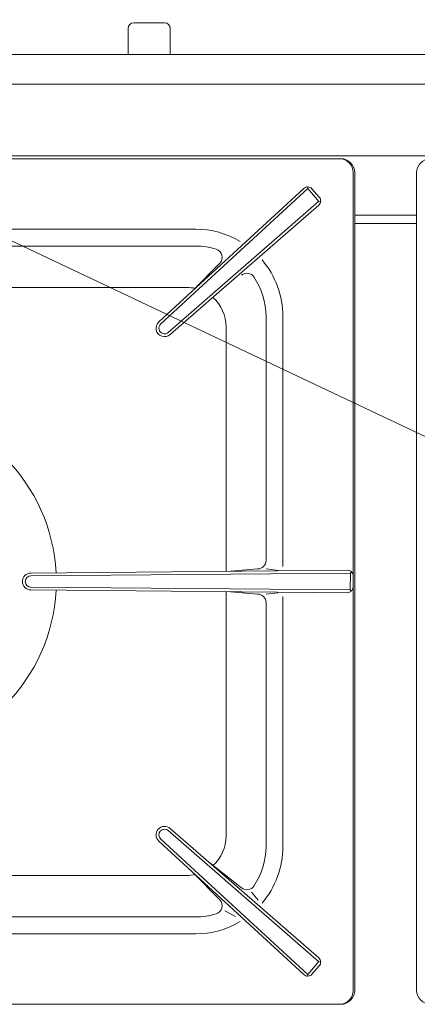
# Model space of a CAD drawing. Header units: inches. Extents: x 382808 to 408593, y -18409 to -9482.
# Tile 338 of 438: x 405150 to 405165, y -17233 to -17198. Entities that reach past the tile are written whole.
import ezdxf

# ---------------------------------------------------------------- set-up
doc = ezdxf.new("R2010")
doc.units = ezdxf.units.IN
doc.header["$LTSCALE"] = 2
doc.header["$MEASUREMENT"] = 0
doc.layers.add('!!!LOZAMET_Nr_pióra__9', color=220, linetype='CONTINUOUS', lineweight=0)

msp = doc.modelspace()

# ---------------------------------------------------------------- linework, layer by layer
at = {"layer": '!!!LOZAMET_Nr_pióra__9', "color": 7, "linetype": 'Continuous', "lineweight": 0}
for p, q in [((405190.886, -17224.69), (405117.531, -17190.068)), ((405155.594, -17197.726), (405154.494, -17197.726)), ((405155.594, -17197.726), (405154.494, -17197.726)), ((405154.294, -17197.926), (405154.294, -17198.846)), ((405154.294, -17198.846), (405154.294, -17197.926)), ((405155.794, -17198.846), (405155.794, -17197.926)), ((405155.794, -17198.846), (405155.794, -17197.926)), ((405128.544, -17198.846), (405198.344, -17198.846)), ((405128.544, -17199.9), (405198.244, -17199.9)), ((405128.644, -17202.446), (405198.244, -17202.446)), ((405161.844, -17202.546), (405129.244, -17202.546)), ((405161.844, -17202.546), (405129.244, -17202.546)), ((405129.294, -17202.546), (405161.794, -17202.546)), ((405162.294, -17203.046), (405162.294, -17232.046)), ((405162.344, -17232.045), (405162.344, -17203.046)), ((405164.544, -17232.045), (405164.544, -17203.046)), ((405155.388, -17208.337), (405160.539, -17203.598)), ((405155.456, -17208.41), (405160.675, -17203.607)), ((405160.684, -17203.546), (405160.675, -17203.607)), ((405160.675, -17203.607), (405161.068, -17204.06)), ((405161.086, -17203.906), (405160.824, -17203.612)), ((405155.722, -17208.709), (405161.061, -17204.067)), ((405161.137, -17204.052), (405161.061, -17204.067)), ((405155.788, -17208.784), (405161.069, -17204.19)), ((405162.344, -17204.546), (405164.544, -17204.546)), ((405162.344, -17204.546), (405164.544, -17204.546)), ((405146.068, -17205.046), (405156.694, -17205.046)), ((405162.344, -17204.846), (405164.544, -17204.846)), ((405146.291, -17205.646), (405156.694, -17205.646)), ((405156.612, -17207.211), (405157.552, -17206.252)), ((405145.897, -17207.114), (405156.376, -17207.114)), ((405159.194, -17208.146), (405159.194, -17216.799)), ((405159.794, -17208.146), (405159.794, -17217.017)), ((405157.776, -17208.514), (405157.776, -17217.185)), ((405150.843, -17217.246), (405162.089, -17217.147)), ((405150.844, -17217.346), (405162.194, -17217.245)), ((405157.942, -17217.183), (405158.897, -17217.099)), ((405159.194, -17217.096), (405159.638, -17217.152)), ((405162.194, -17217.245), (405162.189, -17217.845)), ((405162.233, -17217.206), (405162.194, -17217.245)), ((405162.291, -17217.349), (405162.288, -17217.746)), ((405150.843, -17217.846), (405162.086, -17217.944)), ((405150.844, -17217.746), (405162.194, -17217.845)), ((405157.776, -17217.906), (405157.776, -17226.577)), ((405158.897, -17217.993), (405157.93, -17217.908)), ((405159.194, -17217.996), (405159.611, -17217.943)), ((405162.189, -17217.845), (405162.228, -17217.887)), ((405159.194, -17218.293), (405159.194, -17226.946)), ((405159.794, -17226.946), (405159.794, -17218.074)), ((405155.722, -17226.383), (405161.061, -17231.024)), ((405155.788, -17226.308), (405161.069, -17230.901)), ((405155.388, -17226.755), (405160.539, -17231.493)), ((405155.456, -17226.681), (405160.675, -17231.484)), ((405158.328, -17228.416), (405157.036, -17227.393)), ((405156.376, -17227.977), (405145.897, -17227.977)), ((405156.612, -17227.881), (405157.552, -17228.839)), ((405158.679, -17228.572), (405158.912, -17228.853)), ((405156.694, -17229.446), (405146.291, -17229.446)), ((405157.734, -17229.23), (405158.111, -17229.436)), ((405146.068, -17230.046), (405156.694, -17230.046)), ((405160.675, -17231.484), (405161.068, -17231.031)), ((405161.086, -17231.186), (405160.824, -17231.479)), ((405161.137, -17231.04), (405161.061, -17231.024)), ((405160.684, -17231.546), (405160.675, -17231.484)), ((405129.244, -17232.545), (405161.844, -17232.545))]:
    msp.add_line(p, q, dxfattribs=at)
for centre, radius, start, end in [((405154.494, -17197.926), 0.2, 90, 180), ((405154.494, -17197.926), 0.2, 90, 180), ((405155.594, -17197.926), 0.2, 0, 90), ((405155.594, -17197.926), 0.2, 0, 90), ((405161.794, -17203.046), 0.5, 0, 90), ((405161.844, -17203.046), 0.5, 0, 90), ((405161.844, -17203.046), 0.5, 0, 90), ((405165.044, -17203.046), 0.5, 90, 180), ((405165.044, -17203.046), 0.5, 90, 180), ((405160.675, -17203.745), 0.2, 41.8158, 132.6342), ((405160.937, -17204.039), 0.2, 310.9975, 41.8158), ((405156.694, -17208.146), 3.1, 59.3642, 90), ((405156.694, -17208.146), 2.5, 72.9705, 90), ((405157.338, -17206.042), 0.3, 315.5463, 72.9705), ((405156.694, -17208.146), 3.1, 0, 40.3392), ((405158.515, -17206.911), 0.3, 34.1518, 128.3575), ((405156.694, -17208.146), 2.5, 0, 34.1518), ((405156.376, -17208.514), 1.4, 77.6562, 90), ((405156.376, -17208.514), 1.4, 0, 48.5006), ((405155.589, -17208.559), 0.3, 131.8158, 311.8158), ((405155.589, -17208.559), 0.2, 131.8158, 311.8158), ((405145.544, -17217.546), 6.2, 2.8456, 87.1414), ((405158.894, -17216.799), 0.3, 270.5846, 0), ((405150.844, -17217.546), 0.3, 90, 270), ((405150.844, -17217.546), 0.2, 90, 270), ((405162.091, -17217.347), 0.2, 359.5039, 90.4961), ((405145.544, -17217.546), 6.2, 272.8586, 357.1544), ((405158.894, -17218.293), 0.3, 0, 89.4154), ((405162.088, -17217.744), 0.2, 269.5039, 359.5039), ((405155.589, -17226.532), 0.3, 48.1842, 228.1842), ((405155.589, -17226.532), 0.2, 48.1842, 228.1842), ((405156.376, -17226.577), 1.4, 311.4994, 0), ((405156.694, -17226.946), 2.5, 325.8482, 0), ((405156.694, -17226.946), 3.1, 319.6608, 0), ((405156.376, -17226.577), 1.4, 270, 282.5733), ((405158.515, -17228.181), 0.3, 231.6425, 325.8482), ((405157.338, -17229.049), 0.3, 287.0295, 44.4537), ((405156.694, -17226.946), 2.5, 270, 287.0295), ((405156.694, -17226.946), 3.1, 270, 300.6358), ((405160.937, -17231.052), 0.2, 318.1842, 49.0025), ((405160.675, -17231.346), 0.2, 227.3658, 318.1842), ((405161.794, -17232.046), 0.5, 270, 0), ((405161.844, -17232.045), 0.5, 270, 0), ((405165.044, -17232.045), 0.5, 180, 270), ((405165.044, -17232.045), 0.5, 180, 270)]:
    msp.add_arc(centre, radius, start, end, dxfattribs=at)

doc.saveas('drawing.dxf')
